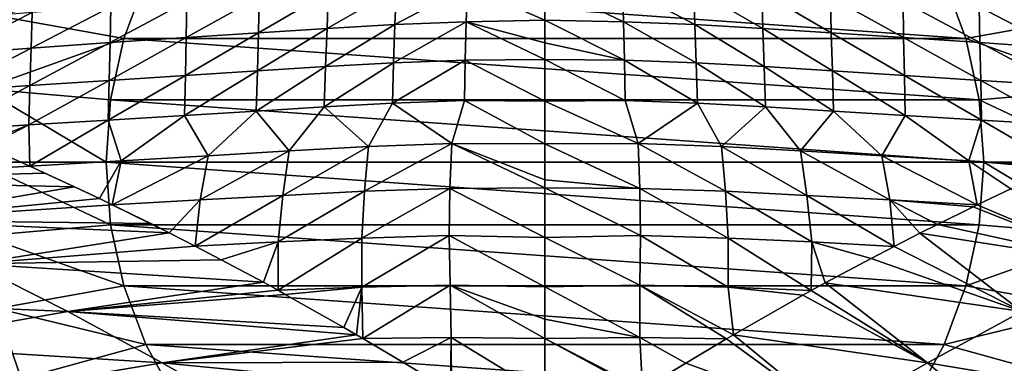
# Model space of a CAD drawing. Header units: metres. Extents: x -92 to 264, y -100 to 50.
# Tile 579 of 721: x 191.62 to 207.33, y 15.3 to 20.77. Entities that reach past the tile are written whole.
import ezdxf

# ---------------------------------------------------------------- set-up
doc = ezdxf.new("R2010")
doc.units = ezdxf.units.M
doc.layers.add('solid_21062050_01', color=7, linetype='CONTINUOUS')

msp = doc.modelspace()

# ---------------------------------------------------------------- linework, layer by layer
at = {"layer": 'solid_21062050_01'}
for points in [[(191.264816, 20.830759, -36), (193.632675, 21.408104, -36), (193.283478, 20.471806, -36)], [(206.716522, 20.471806, -97.010002), (193.283478, 20.471806, -97.010002), (193.632675, 21.408104, -97.010002)], [(193.632675, 21.408104, -36), (193.632675, 21.408104, -97.010002), (193.283478, 20.471806, -97.010002)], [(193.283478, 20.471806, -36), (193.632675, 21.408104, -36), (193.283478, 20.471806, -97.010002)], [(206.716522, 20.471806, -97.010002), (193.632675, 21.408104, -97.010002), (206.367325, 21.408104, -97.010002)], [(206.716522, 20.471806, -36), (206.716522, 20.471806, -97.010002), (206.367325, 21.408104, -97.010002)], [(206.367325, 21.408104, -36), (206.716522, 20.471806, -36), (206.367325, 21.408104, -97.010002)], [(208.735184, 20.830759, -36), (206.716522, 20.471806, -36), (206.367325, 21.408104, -36)], [(196.542923, 21.208023, 136.8396), (195.433258, 20.562056, 139.67511), (196.525345, 20.633127, 139.642487)], [(196.542923, 21.208023, 136.8396), (195.443069, 21.137299, 136.866013), (195.433258, 20.562056, 139.67511)], [(197.631073, 21.266956, 136.788696), (196.525345, 20.633127, 139.642487), (197.608826, 20.693188, 139.584015)], [(197.631073, 21.266956, 136.788696), (196.542923, 21.208023, 136.8396), (196.525345, 20.633127, 139.642487)], [(198.76445, 21.307302, 136.739182), (197.608826, 20.693188, 139.584015), (198.746231, 20.73473, 139.528076)], [(198.76445, 21.307302, 136.739182), (197.631073, 21.266956, 136.788696), (197.608826, 20.693188, 139.584015)], [(198.76445, 21.307302, 136.739182), (198.746231, 20.73473, 139.528076), (200, 20.762602, 139.444199)], [(198.76445, 21.307302, 136.739182), (200, 20.762602, 139.444199), (200, 21.344936, 136.603912)], [(201.253754, 20.734732, 139.528076), (201.235977, 21.307291, 136.739197), (200, 21.344936, 136.603912)], [(200, 20.762602, 139.444199), (201.253754, 20.734732, 139.528076), (200, 21.344936, 136.603912)], [(202.391129, 20.69319, 139.584015), (202.369736, 21.26692, 136.788742), (201.235977, 21.307291, 136.739197)], [(201.253754, 20.734732, 139.528076), (202.391129, 20.69319, 139.584015), (201.235977, 21.307291, 136.739197)], [(203.474609, 20.633131, 139.642487), (203.458282, 21.207949, 136.839661), (202.369736, 21.26692, 136.788742)], [(202.391129, 20.69319, 139.584015), (203.474609, 20.633131, 139.642487), (202.369736, 21.26692, 136.788742)], [(204.56665, 20.562059, 139.67511), (204.558609, 21.137188, 136.866028), (203.458282, 21.207949, 136.839661)], [(203.474609, 20.633131, 139.642487), (204.56665, 20.562059, 139.67511), (203.458282, 21.207949, 136.839661)], [(194.28595, 21.060177, 136.847122), (193.063965, 20.405735, 139.589294), (194.279755, 20.48629, 139.657715)], [(194.28595, 21.060177, 136.847122), (193.074036, 20.976128, 136.783417), (193.063965, 20.405735, 139.589294)], [(195.443069, 21.137299, 136.866013), (194.279755, 20.48629, 139.657715), (195.433258, 20.562056, 139.67511)], [(195.443069, 21.137299, 136.866013), (194.28595, 21.060177, 136.847122), (194.279755, 20.48629, 139.657715)], [(205.720139, 20.486298, 139.657715), (205.716263, 21.060026, 136.847031), (204.558609, 21.137188, 136.866028)], [(204.56665, 20.562059, 139.67511), (205.720139, 20.486298, 139.657715), (204.558609, 21.137188, 136.866028)], [(206.935898, 20.405745, 139.589294), (206.928711, 20.975929, 136.783234), (205.716263, 21.060026, 136.847031)], [(205.720139, 20.486298, 139.657715), (206.935898, 20.405745, 139.589294), (205.716263, 21.060026, 136.847031)], [(193.074036, 20.976128, 136.783417), (191.802567, 20.318136, 139.476593), (193.063965, 20.405735, 139.589294)], [(193.074036, 20.976128, 136.783417), (191.822464, 20.883057, 136.681091), (191.802567, 20.318136, 139.476593)], [(208.197266, 20.318148, 139.476608), (208.180847, 20.882799, 136.680786), (206.928711, 20.975929, 136.783234)], [(206.935898, 20.405745, 139.589294), (208.197266, 20.318148, 139.476608), (206.928711, 20.975929, 136.783234)], [(191.822464, 20.883057, 136.681091), (190.512207, 20.221235, 139.32637), (191.802567, 20.318136, 139.476593)], [(191.822464, 20.883057, 136.681091), (190.546326, 20.778873, 136.546265), (190.512207, 20.221235, 139.32637)], [(191.0354, 19.671188, -36), (191.264816, 20.830759, -36), (193.283478, 20.471806, -36)], [(198.746231, 20.73473, 139.528076), (197.58609, 20.085348, 142.42215), (198.730164, 20.127146, 142.363113)], [(198.746231, 20.73473, 139.528076), (197.608826, 20.693188, 139.584015), (197.58609, 20.085348, 142.42215)], [(198.746231, 20.73473, 139.528076), (198.730164, 20.127146, 142.363113), (200, 20.136086, 142.367615)], [(198.746231, 20.73473, 139.528076), (200, 20.401014, 141.147095), (200, 20.762602, 139.444199)], [(198.746231, 20.73473, 139.528076), (200, 20.136086, 142.367615), (200, 20.401014, 141.147095)], [(201.270691, 20.127125, 142.363144), (201.253754, 20.734732, 139.528076), (200, 20.762602, 139.444199)], [(200, 20.401014, 141.147095), (201.270691, 20.127125, 142.363144), (200, 20.762602, 139.444199)], [(202.415512, 20.085272, 142.422241), (202.391129, 20.69319, 139.584015), (201.253754, 20.734732, 139.528076)], [(201.270691, 20.127125, 142.363144), (202.415512, 20.085272, 142.422241), (201.253754, 20.734732, 139.528076)], [(208.735184, 20.830759, -36), (208.9646, 19.671188, -36), (206.716522, 20.471806, -36)], [(196.525345, 20.633127, 139.642487), (195.41539, 19.954762, 142.520325), (196.502808, 20.025272, 142.484406)], [(196.525345, 20.633127, 139.642487), (195.433258, 20.562056, 139.67511), (195.41539, 19.954762, 142.520325)], [(197.608826, 20.693188, 139.584015), (196.502808, 20.025272, 142.484406), (197.58609, 20.085348, 142.42215)], [(197.608826, 20.693188, 139.584015), (196.525345, 20.633127, 139.642487), (196.502808, 20.025272, 142.484406)], [(203.499527, 20.025127, 142.484528), (203.474609, 20.633131, 139.642487), (202.391129, 20.69319, 139.584015)], [(202.415512, 20.085272, 142.422241), (203.499527, 20.025127, 142.484528), (202.391129, 20.69319, 139.584015)], [(204.58783, 19.95455, 142.52037), (204.56665, 20.562059, 139.67511), (203.474609, 20.633131, 139.642487)], [(203.499527, 20.025127, 142.484528), (204.58783, 19.95455, 142.52037), (203.474609, 20.633131, 139.642487)], [(191.0354, 19.671188, -36), (193.283478, 20.471806, -36), (193.071304, 19.496439, -36)], [(194.279755, 20.48629, 139.657715), (193.049011, 19.803877, 142.43074), (194.266037, 19.880783, 142.503525)], [(194.279755, 20.48629, 139.657715), (193.063965, 20.405735, 139.589294), (193.049011, 19.803877, 142.43074)], [(206.928696, 19.496439, -97.010002), (193.071304, 19.496439, -97.010002), (193.283478, 20.471806, -97.010002)], [(193.283478, 20.471806, -36), (193.283478, 20.471806, -97.010002), (193.071304, 19.496439, -97.010002)], [(193.071304, 19.496439, -36), (193.283478, 20.471806, -36), (193.071304, 19.496439, -97.010002)], [(206.928696, 19.496439, -97.010002), (193.283478, 20.471806, -97.010002), (206.716522, 20.471806, -97.010002)], [(195.433258, 20.562056, 139.67511), (194.266037, 19.880783, 142.503525), (195.41539, 19.954762, 142.520325)], [(195.433258, 20.562056, 139.67511), (194.279755, 20.48629, 139.657715), (194.266037, 19.880783, 142.503525)], [(205.738266, 19.880512, 142.503357), (205.720139, 20.486298, 139.657715), (204.56665, 20.562059, 139.67511)], [(204.58783, 19.95455, 142.52037), (205.738266, 19.880512, 142.503357), (204.56665, 20.562059, 139.67511)], [(206.956406, 19.803534, 142.430313), (206.935898, 20.405745, 139.589294), (205.720139, 20.486298, 139.657715)], [(205.738266, 19.880512, 142.503357), (206.956406, 19.803534, 142.430313), (205.720139, 20.486298, 139.657715)], [(206.928696, 19.496439, -36), (206.928696, 19.496439, -97.010002), (206.716522, 20.471806, -97.010002)], [(206.716522, 20.471806, -36), (206.928696, 19.496439, -36), (206.716522, 20.471806, -97.010002)], [(208.9646, 19.671188, -36), (206.928696, 19.496439, -36), (206.716522, 20.471806, -36)], [(191.802567, 20.318136, 139.476593), (190.481308, 19.632053, 142.145233), (191.781631, 19.721739, 142.30896)], [(191.802567, 20.318136, 139.476593), (190.512207, 20.221235, 139.32637), (190.481308, 19.632053, 142.145233)], [(193.063965, 20.405735, 139.589294), (191.781631, 19.721739, 142.30896), (193.049011, 19.803877, 142.43074)], [(193.063965, 20.405735, 139.589294), (191.802567, 20.318136, 139.476593), (191.781631, 19.721739, 142.30896)], [(200, 20.401014, 141.147095), (200, 20.136086, 142.367615), (201.270691, 20.127125, 142.363144)], [(208.224899, 19.721304, 142.308228), (208.197266, 20.318148, 139.476608), (206.935898, 20.405745, 139.589294)], [(206.956406, 19.803534, 142.430313), (208.224899, 19.721304, 142.308228), (206.935898, 20.405745, 139.589294)], [(198.730164, 20.127146, 142.363113), (197.566605, 19.443104, 145.298965), (198.71875, 19.483988, 145.240723)], [(198.730164, 20.127146, 142.363113), (197.58609, 20.085348, 142.42215), (197.566605, 19.443104, 145.298965)], [(198.730164, 20.127146, 142.363113), (198.71875, 19.483988, 145.240723), (200, 19.471619, 145.336227)], [(198.730164, 20.127146, 142.363113), (200, 19.471619, 145.336227), (200, 20.136086, 142.367615)], [(201.281174, 19.48399, 145.240723), (201.270691, 20.127125, 142.363144), (200, 20.136086, 142.367615)], [(200, 19.471619, 145.336227), (201.281174, 19.48399, 145.240723), (200, 20.136086, 142.367615)], [(202.433273, 19.44311, 145.298965), (202.415512, 20.085272, 142.422241), (201.270691, 20.127125, 142.363144)], [(201.281174, 19.48399, 145.240723), (202.433273, 19.44311, 145.298965), (201.270691, 20.127125, 142.363144)], [(195.41539, 19.954762, 142.520325), (194.249741, 19.244343, 145.378387), (195.393829, 19.31579, 145.395966)], [(195.41539, 19.954762, 142.520325), (194.266037, 19.880783, 142.503525), (194.249741, 19.244343, 145.378387)], [(196.502808, 20.025272, 142.484406), (195.393829, 19.31579, 145.395966), (196.479599, 19.384451, 145.360443)], [(196.502808, 20.025272, 142.484406), (195.41539, 19.954762, 142.520325), (195.393829, 19.31579, 145.395966)], [(197.58609, 20.085348, 142.42215), (196.479599, 19.384451, 145.360443), (197.566605, 19.443104, 145.298965)], [(197.58609, 20.085348, 142.42215), (196.502808, 20.025272, 142.484406), (196.479599, 19.384451, 145.360443)], [(203.520218, 19.384462, 145.360428), (203.499527, 20.025127, 142.484528), (202.415512, 20.085272, 142.422241)], [(202.433273, 19.44311, 145.298965), (203.520218, 19.384462, 145.360428), (202.415512, 20.085272, 142.422241)], [(204.605911, 19.315807, 145.395966), (204.58783, 19.95455, 142.52037), (203.499527, 20.025127, 142.484528)], [(203.520218, 19.384462, 145.360428), (204.605911, 19.315807, 145.395966), (203.499527, 20.025127, 142.484528)], [(205.749924, 19.244364, 145.378403), (205.738266, 19.880512, 142.503357), (204.58783, 19.95455, 142.52037)], [(204.605911, 19.315807, 145.395966), (205.749924, 19.244364, 145.378403), (204.58783, 19.95455, 142.52037)], [(193.049011, 19.803877, 142.43074), (191.767197, 19.094965, 145.172379), (193.035233, 19.171471, 145.301605)], [(193.049011, 19.803877, 142.43074), (191.781631, 19.721739, 142.30896), (191.767197, 19.094965, 145.172379)], [(194.266037, 19.880783, 142.503525), (193.035233, 19.171471, 145.301605), (194.249741, 19.244343, 145.378387)], [(194.266037, 19.880783, 142.503525), (193.049011, 19.803877, 142.43074), (193.035233, 19.171471, 145.301605)], [(206.96434, 19.171495, 145.301636), (206.956406, 19.803534, 142.430313), (205.738266, 19.880512, 142.503357)], [(205.749924, 19.244364, 145.378403), (206.96434, 19.171495, 145.301636), (205.738266, 19.880512, 142.503357)], [(208.232285, 19.094997, 145.17244), (208.224899, 19.721304, 142.308228), (206.956406, 19.803534, 142.430313)], [(206.96434, 19.171495, 145.301636), (208.232285, 19.094997, 145.17244), (206.956406, 19.803534, 142.430313)], [(191.781631, 19.721739, 142.30896), (190.46846, 19.011034, 145.00708), (191.767197, 19.094965, 145.172379)], [(191.781631, 19.721739, 142.30896), (190.481308, 19.632053, 142.145233), (190.46846, 19.011034, 145.00708)], [(191.0354, 19.671188, -36), (193, 18.5, -36), (190.959198, 18.5, -36)], [(191.0354, 19.671188, -36), (193.071304, 19.496439, -36), (193, 18.5, -36)], [(208.9646, 19.671188, -36), (209.040802, 18.5, -36), (206.928696, 19.496439, -36)], [(193.071304, 19.496439, -36), (193, 18.5, -97.010002), (193, 18.5, -36)], [(207, 18.5, -97.010002), (193, 18.5, -97.010002), (193.071304, 19.496439, -97.010002)], [(193.071304, 19.496439, -36), (193.071304, 19.496439, -97.010002), (193, 18.5, -97.010002)], [(207, 18.5, -97.010002), (193.071304, 19.496439, -97.010002), (206.928696, 19.496439, -97.010002)], [(198.71875, 19.483988, 145.240723), (197.566605, 19.443104, 145.298965), (198.513977, 18.799742, 148.169769)], [(198.71875, 19.483988, 145.240723), (198.513977, 18.799742, 148.169769), (200, 18.79471, 148.241364)], [(198.71875, 19.483988, 145.240723), (200, 18.79471, 148.241364), (200, 19.471619, 145.336227)], [(201.486282, 18.799736, 148.169769), (201.281174, 19.48399, 145.240723), (200, 19.471619, 145.336227)], [(201.486282, 18.799736, 148.169769), (202.433273, 19.44311, 145.298965), (201.281174, 19.48399, 145.240723)], [(207, 18.5, -36), (207, 18.5, -97.010002), (206.928696, 19.496439, -97.010002)], [(206.928696, 19.496439, -36), (207, 18.5, -36), (206.928696, 19.496439, -97.010002)], [(209.040802, 18.5, -36), (207, 18.5, -36), (206.928696, 19.496439, -36)], [(196.479599, 19.384451, 145.360443), (195.393829, 19.31579, 145.395966), (195.920654, 18.679277, 148.290741)], [(196.479599, 19.384451, 145.360443), (195.920654, 18.679277, 148.290741), (197.185364, 18.74934, 148.234695)], [(197.566605, 19.443104, 145.298965), (196.479599, 19.384451, 145.360443), (197.185364, 18.74934, 148.234695)], [(197.566605, 19.443104, 145.298965), (197.185364, 18.74934, 148.234695), (198.513977, 18.799742, 148.169769)], [(200, 18.79471, 148.241364), (201.486282, 18.799736, 148.169769), (200, 19.471619, 145.336227)], [(201.486282, 18.799736, 148.169769), (202.815094, 18.749317, 148.234711), (202.433273, 19.44311, 145.298965)], [(202.815094, 18.749317, 148.234711), (203.520218, 19.384462, 145.360428), (202.433273, 19.44311, 145.298965)], [(202.815094, 18.749317, 148.234711), (204.080032, 18.679235, 148.290756), (203.520218, 19.384462, 145.360428)], [(204.080032, 18.679235, 148.290756), (204.605911, 19.315807, 145.395966), (203.520218, 19.384462, 145.360428)], [(193.035233, 19.171471, 145.301605), (191.767197, 19.094965, 145.172379), (191.782272, 18.436516, 148.086838)], [(193.035233, 19.171471, 145.301605), (191.782272, 18.436516, 148.086838), (193.240341, 18.521896, 148.219482)], [(194.249741, 19.244343, 145.378387), (193.035233, 19.171471, 145.301605), (193.240341, 18.521896, 148.219482)], [(194.249741, 19.244343, 145.378387), (193.240341, 18.521896, 148.219482), (194.626373, 18.60095, 148.295242)], [(195.393829, 19.31579, 145.395966), (194.249741, 19.244343, 145.378387), (194.626373, 18.60095, 148.295242)], [(195.393829, 19.31579, 145.395966), (194.626373, 18.60095, 148.295242), (195.920654, 18.679277, 148.290741)], [(204.080032, 18.679235, 148.290756), (205.374603, 18.600893, 148.295227), (204.605911, 19.315807, 145.395966)], [(205.374603, 18.600893, 148.295227), (205.749924, 19.244364, 145.378403), (204.605911, 19.315807, 145.395966)], [(205.374603, 18.600893, 148.295227), (206.760956, 18.521824, 148.219376), (205.749924, 19.244364, 145.378403)], [(206.760956, 18.521824, 148.219376), (206.96434, 19.171495, 145.301636), (205.749924, 19.244364, 145.378403)], [(206.760956, 18.521824, 148.219376), (208.22287, 18.438833, 148.074875), (206.96434, 19.171495, 145.301636)], [(206.96434, 19.171495, 145.301636), (208.22287, 18.438833, 148.074875), (208.232285, 19.094997, 145.17244)], [(191.767197, 19.094965, 145.172379), (190.46846, 19.011034, 145.00708), (190.990738, 18.787867, 146.232773)], [(191.767197, 19.094965, 145.172379), (190.990738, 18.787867, 146.232773), (191.086258, 18.746191, 146.457153)], [(191.767197, 19.094965, 145.172379), (191.086258, 18.746191, 146.457153), (191.782272, 18.436516, 148.086838)], [(187.859222, 18.215357, 147.363327), (191.782272, 18.436516, 148.086838), (191.086258, 18.746191, 146.457153)], [(197.185364, 18.74934, 148.234695), (195.819443, 17.971333, 151.235809), (197.119995, 18.036592, 151.193481)], [(197.185364, 18.74934, 148.234695), (195.920654, 18.679277, 148.290741), (195.819443, 17.971333, 151.235809)], [(198.513977, 18.799742, 148.169769), (197.119995, 18.036592, 151.193481), (198.485245, 18.083366, 151.139679)], [(198.513977, 18.799742, 148.169769), (197.185364, 18.74934, 148.234695), (197.119995, 18.036592, 151.193481)], [(198.513977, 18.799742, 148.169769), (198.485245, 18.083366, 151.139679), (200, 18.091974, 151.15097)], [(198.513977, 18.799742, 148.169769), (200, 18.21619, 150.643768), (200, 18.79471, 148.241364)], [(198.513977, 18.799742, 148.169769), (200, 18.091974, 151.15097), (200, 18.21619, 150.643768)], [(201.514633, 18.083368, 151.139679), (201.486282, 18.799736, 148.169769), (200, 18.79471, 148.241364)], [(200, 18.21619, 150.643768), (201.514633, 18.083368, 151.139679), (200, 18.79471, 148.241364)], [(202.879776, 18.036604, 151.193466), (202.815094, 18.749317, 148.234711), (201.486282, 18.799736, 148.169769)], [(201.514633, 18.083368, 151.139679), (202.879776, 18.036604, 151.193466), (201.486282, 18.799736, 148.169769)], [(204.180222, 17.97135, 151.235794), (204.080032, 18.679235, 148.290756), (202.815094, 18.749317, 148.234711)], [(202.879776, 18.036604, 151.193466), (204.180222, 17.97135, 151.235794), (202.815094, 18.749317, 148.234711)], [(194.626373, 18.60095, 148.295242), (193.097031, 17.821842, 151.15123), (194.498749, 17.897966, 151.227905)], [(194.626373, 18.60095, 148.295242), (193.240341, 18.521896, 148.219482), (193.097031, 17.821842, 151.15123)], [(195.920654, 18.679277, 148.290741), (194.498749, 17.897966, 151.227905), (195.819443, 17.971333, 151.235809)], [(195.920654, 18.679277, 148.290741), (194.626373, 18.60095, 148.295242), (194.498749, 17.897966, 151.227905)], [(205.500778, 17.897991, 151.227921), (205.374603, 18.600893, 148.295227), (204.080032, 18.679235, 148.290756)], [(204.180222, 17.97135, 151.235794), (205.500778, 17.897991, 151.227921), (204.080032, 18.679235, 148.290756)], [(205.374603, 18.600893, 148.295227), (206.897522, 17.819262, 151.163712), (206.760956, 18.521824, 148.219376)], [(205.500778, 17.897991, 151.227921), (206.897522, 17.819262, 151.163712), (205.374603, 18.600893, 148.295227)], [(187.859222, 18.215357, 147.363327), (192.024811, 18.326424, 148.651672), (191.782272, 18.436516, 148.086838)], [(190.959198, 18.5, -36), (193, 18.5, -36), (193.071304, 17.503561, -36)], [(191.0354, 17.328812, -36), (190.959198, 18.5, -36), (193.071304, 17.503561, -36)], [(193.240341, 18.521896, 148.219482), (191.782272, 18.436516, 148.086838), (192.893738, 17.919769, 150.676895)], [(191.782272, 18.436516, 148.086838), (192.49736, 18.107662, 149.752609), (192.893738, 17.919769, 150.676895)], [(191.782272, 18.436516, 148.086838), (192.024811, 18.326424, 148.651672), (192.49736, 18.107662, 149.752609)], [(193.240341, 18.521896, 148.219482), (192.893738, 17.919769, 150.676895), (193.097031, 17.821842, 151.15123)], [(193.071304, 17.503561, -97.010002), (193, 18.5, -36), (193, 18.5, -97.010002)], [(193.071304, 17.503561, -36), (193, 18.5, -36), (193.071304, 17.503561, -97.010002)], [(206.928696, 17.503561, -97.010002), (193, 18.5, -97.010002), (207, 18.5, -97.010002)], [(206.928696, 17.503561, -97.010002), (193.071304, 17.503561, -97.010002), (193, 18.5, -97.010002)], [(206.760956, 18.521824, 148.219376), (206.897522, 17.819262, 151.163712), (207.43071, 18.07391, 149.92009)], [(206.760956, 18.521824, 148.219376), (207.43071, 18.07391, 149.92009), (208.152649, 18.407114, 148.238419)], [(206.760956, 18.521824, 148.219376), (208.152649, 18.407114, 148.238419), (208.22287, 18.438833, 148.074875)], [(206.928696, 17.503561, -36), (207, 18.5, -97.010002), (207, 18.5, -36)], [(206.928696, 17.503561, -36), (206.928696, 17.503561, -97.010002), (207, 18.5, -97.010002)], [(208.9646, 17.328812, -36), (206.928696, 17.503561, -36), (207, 18.5, -36)], [(209.040802, 18.5, -36), (208.9646, 17.328812, -36), (207, 18.5, -36)], [(187.859222, 18.215357, 147.363327), (192.49736, 18.107662, 149.752609), (192.024811, 18.326424, 148.651672)], [(187.859222, 18.215357, 147.363327), (189.367493, 17.576674, 150.898621), (192.49736, 18.107662, 149.752609)], [(189.367493, 17.576674, 150.898621), (192.893738, 17.919769, 150.676895), (192.49736, 18.107662, 149.752609)], [(198.485245, 18.083366, 151.139679), (197.077805, 17.289692, 154.198563), (198.47319, 17.329874, 154.162277)], [(198.485245, 18.083366, 151.139679), (197.119995, 18.036592, 151.193481), (197.077805, 17.289692, 154.198563)], [(198.485245, 18.083366, 151.139679), (198.47319, 17.329874, 154.162277), (200, 17.297693, 154.330231)], [(198.485245, 18.083366, 151.139679), (200, 17.297693, 154.330231), (200, 18.091974, 151.15097)], [(200, 18.21619, 150.643768), (200, 18.091974, 151.15097), (201.514633, 18.083368, 151.139679)], [(201.527573, 17.329859, 154.162292), (201.514633, 18.083368, 151.139679), (200, 18.091974, 151.15097)], [(200, 17.297693, 154.330231), (201.527573, 17.329859, 154.162292), (200, 18.091974, 151.15097)], [(202.923615, 17.28964, 154.198608), (202.879776, 18.036604, 151.193466), (201.514633, 18.083368, 151.139679)], [(201.527573, 17.329859, 154.162292), (202.923615, 17.28964, 154.198608), (201.514633, 18.083368, 151.139679)], [(207.43071, 18.07391, 149.92009), (206.897522, 17.819262, 151.163712), (209.121109, 16.877897, 154.426788)], [(189.367493, 17.576674, 150.898621), (193.097031, 17.821842, 151.15123), (192.893738, 17.919769, 150.676895)], [(195.819443, 17.971333, 151.235809), (194.422531, 17.161755, 154.227249), (195.745575, 17.232969, 154.220947)], [(195.819443, 17.971333, 151.235809), (194.498749, 17.897966, 151.227905), (194.422531, 17.161755, 154.227249)], [(197.119995, 18.036592, 151.193481), (195.745575, 17.232969, 154.220947), (197.077805, 17.289692, 154.198563)], [(197.119995, 18.036592, 151.193481), (195.819443, 17.971333, 151.235809), (195.745575, 17.232969, 154.220947)], [(204.2565, 17.232872, 154.220963), (204.180222, 17.97135, 151.235794), (202.879776, 18.036604, 151.193466)], [(202.923615, 17.28964, 154.198608), (204.2565, 17.232872, 154.220963), (202.879776, 18.036604, 151.193466)], [(204.180222, 17.97135, 151.235794), (205.570892, 17.158579, 154.241653), (205.500778, 17.897991, 151.227921)], [(204.2565, 17.232872, 154.220963), (205.570892, 17.158579, 154.241653), (204.180222, 17.97135, 151.235794)], [(189.367493, 17.576674, 150.898621), (193.711548, 17.521879, 152.575516), (193.097031, 17.821842, 151.15123)], [(194.498749, 17.897966, 151.227905), (193.097031, 17.821842, 151.15123), (194.004028, 17.376287, 153.25119)], [(193.097031, 17.821842, 151.15123), (193.711548, 17.521879, 152.575516), (194.004028, 17.376287, 153.25119)], [(194.498749, 17.897966, 151.227905), (194.004028, 17.376287, 153.25119), (194.422531, 17.161755, 154.227249)], [(205.500778, 17.897991, 151.227921), (205.570892, 17.158579, 154.241653), (205.982208, 17.369368, 153.283051)], [(205.500778, 17.897991, 151.227921), (205.982208, 17.369368, 153.283051), (206.260971, 17.508213, 152.639328)], [(205.500778, 17.897991, 151.227921), (206.260971, 17.508213, 152.639328), (206.83342, 17.788157, 151.313293)], [(205.500778, 17.897991, 151.227921), (206.83342, 17.788157, 151.313293), (206.897522, 17.819262, 151.163712)], [(206.83342, 17.788157, 151.313293), (206.260971, 17.508213, 152.639328), (209.121109, 16.877897, 154.426788)], [(206.897522, 17.819262, 151.163712), (206.83342, 17.788157, 151.313293), (209.121109, 16.877897, 154.426788)], [(189.367493, 17.576674, 150.898621), (194.004028, 17.376287, 153.25119), (193.711548, 17.521879, 152.575516)], [(189.367493, 17.576674, 150.898621), (190.878891, 16.877897, 154.426804), (194.004028, 17.376287, 153.25119)], [(191.0354, 17.328812, -36), (193.071304, 17.503561, -36), (193.283478, 16.528194, -36)], [(206.716522, 16.528194, -97.010002), (193.283478, 16.528194, -97.010002), (193.071304, 17.503561, -97.010002)], [(193.071304, 17.503561, -36), (193.071304, 17.503561, -97.010002), (193.283478, 16.528194, -97.010002)], [(206.928696, 17.503561, -97.010002), (206.716522, 16.528194, -97.010002), (193.071304, 17.503561, -97.010002)], [(193.283478, 16.528194, -36), (193.071304, 17.503561, -36), (193.283478, 16.528194, -97.010002)], [(206.260971, 17.508213, 152.639328), (205.982208, 17.369368, 153.283051), (209.121109, 16.877897, 154.426788)], [(206.716522, 16.528194, -36), (206.716522, 16.528194, -97.010002), (206.928696, 17.503561, -97.010002)], [(206.928696, 17.503561, -36), (206.716522, 16.528194, -36), (206.928696, 17.503561, -97.010002)], [(208.9646, 17.328812, -36), (206.716522, 16.528194, -36), (206.928696, 17.503561, -36)], [(190.878891, 16.877897, 154.426804), (194.422531, 17.161755, 154.227249), (194.004028, 17.376287, 153.25119)], [(191.264816, 16.169241, -36), (191.0354, 17.328812, -36), (193.283478, 16.528194, -36)], [(197.077805, 17.289692, 154.198563), (195.743301, 16.458055, 157.276566), (197.078995, 16.507246, 157.258759)], [(197.077805, 17.289692, 154.198563), (195.745575, 17.232969, 154.220947), (195.743301, 16.458055, 157.276566)], [(198.47319, 17.329874, 154.162277), (197.077805, 17.289692, 154.198563), (197.078995, 16.507246, 157.258759)], [(198.47319, 17.329874, 154.162277), (197.078995, 16.507246, 157.258759), (198.487488, 16.538309, 157.244308)], [(198.47319, 17.329874, 154.162277), (200, 16.512314, 157.379013), (200, 17.297693, 154.330231)], [(198.47319, 17.329874, 154.162277), (198.487488, 16.538309, 157.244308), (200, 16.512314, 157.379013)], [(201.514389, 16.53828, 157.244324), (201.527573, 17.329859, 154.162292), (200, 17.297693, 154.330231)], [(200, 16.512314, 157.379013), (201.514389, 16.53828, 157.244324), (200, 17.297693, 154.330231)], [(201.514389, 16.53828, 157.244324), (202.924561, 16.507145, 157.258789), (201.527573, 17.329859, 154.162292)], [(202.924561, 16.507145, 157.258789), (202.923615, 17.28964, 154.198608), (201.527573, 17.329859, 154.162292)], [(202.923615, 17.28964, 154.198608), (204.247528, 16.453039, 157.297485), (204.2565, 17.232872, 154.220963)], [(202.924561, 16.507145, 157.258789), (204.247528, 16.453039, 157.297485), (202.923615, 17.28964, 154.198608)], [(205.982208, 17.369368, 153.283051), (205.570892, 17.158579, 154.241653), (207.610443, 16.119503, 157.937439)], [(209.121109, 16.877897, 154.426788), (205.982208, 17.369368, 153.283051), (207.610443, 16.119503, 157.937439)], [(208.9646, 17.328812, -36), (208.735184, 16.169241, -36), (206.716522, 16.528194, -36)], [(190.878891, 16.877897, 154.426804), (194.836792, 16.944784, 155.192154), (194.422531, 17.161755, 154.227249)], [(195.745575, 17.232969, 154.220947), (194.422531, 17.161755, 154.227249), (194.836792, 16.944784, 155.192154)], [(195.745575, 17.232969, 154.220947), (194.836792, 16.944784, 155.192154), (195.509567, 16.586651, 156.736771)], [(195.745575, 17.232969, 154.220947), (195.509567, 16.586651, 156.736771), (195.743301, 16.458055, 157.276566)], [(204.2565, 17.232872, 154.220963), (204.247528, 16.453039, 157.297485), (204.470276, 16.575655, 156.783218)], [(204.2565, 17.232872, 154.220963), (204.470276, 16.575655, 156.783218), (205.204361, 16.966339, 155.097244)], [(204.2565, 17.232872, 154.220963), (205.204361, 16.966339, 155.097244), (205.570892, 17.158579, 154.241653)], [(205.570892, 17.158579, 154.241653), (205.204361, 16.966339, 155.097244), (207.610443, 16.119503, 157.937439)], [(205.204361, 16.966339, 155.097244), (204.470276, 16.575655, 156.783218), (207.610443, 16.119503, 157.937439)], [(190.878891, 16.877897, 154.426804), (187.80159, 16.319324, 155.655396), (192.389572, 16.119503, 157.937454)], [(190.878891, 16.877897, 154.426804), (195.509567, 16.586651, 156.736771), (194.836792, 16.944784, 155.192154)], [(190.878891, 16.877897, 154.426804), (192.389572, 16.119503, 157.937454), (195.509567, 16.586651, 156.736771)], [(191.264816, 16.169241, -36), (193.283478, 16.528194, -36), (193.632675, 15.591897, -36)], [(192.389572, 16.119503, 157.937454), (195.743301, 16.458055, 157.276566), (195.509567, 16.586651, 156.736771)], [(206.367325, 15.591897, -97.010002), (193.632675, 15.591897, -97.010002), (193.283478, 16.528194, -97.010002)], [(193.283478, 16.528194, -36), (193.283478, 16.528194, -97.010002), (193.632675, 15.591897, -97.010002)], [(206.716522, 16.528194, -97.010002), (206.367325, 15.591897, -97.010002), (193.283478, 16.528194, -97.010002)], [(193.632675, 15.591897, -36), (193.283478, 16.528194, -36), (193.632675, 15.591897, -97.010002)], [(197.078995, 16.507246, 157.258759), (195.743301, 16.458055, 157.276566), (195.859497, 16.393663, 157.544235)], [(197.078995, 16.507246, 157.258759), (195.859497, 16.393663, 157.544235), (196.790634, 15.866498, 159.678207)], [(197.078995, 16.507246, 157.258759), (196.790634, 15.866498, 159.678207), (196.994446, 15.748285, 160.144592)], [(197.078995, 16.507246, 157.258759), (196.994446, 15.748285, 160.144592), (197.094971, 15.689534, 160.374985)], [(198.487488, 16.538309, 157.244308), (197.078995, 16.507246, 157.258759), (197.094971, 15.689534, 160.374985)], [(198.487488, 16.538309, 157.244308), (197.094971, 15.689534, 160.374985), (198.507294, 15.707175, 160.398926)], [(198.487488, 16.538309, 157.244308), (200, 15.996778, 159.339493), (200, 16.512314, 157.379013)], [(198.487488, 16.538309, 157.244308), (200, 15.691983, 160.486176), (200, 15.996778, 159.339493)], [(198.487488, 16.538309, 157.244308), (198.507294, 15.707175, 160.398926), (200, 15.691983, 160.486176)], [(201.516815, 15.706916, 160.39888), (201.514389, 16.53828, 157.244324), (200, 16.512314, 157.379013)], [(200, 15.996778, 159.339493), (201.516815, 15.706916, 160.39888), (200, 16.512314, 157.379013)], [(201.514389, 16.53828, 157.244324), (202.899139, 15.686072, 160.388535), (203.009003, 15.75028, 160.136765)], [(201.516815, 15.706916, 160.39888), (202.899139, 15.686072, 160.388535), (201.514389, 16.53828, 157.244324)], [(201.514389, 16.53828, 157.244324), (203.009003, 15.75028, 160.136765), (202.924561, 16.507145, 157.258789)], [(202.924561, 16.507145, 157.258789), (203.009003, 15.75028, 160.136765), (204.116776, 16.380514, 157.598709)], [(202.924561, 16.507145, 157.258789), (204.116776, 16.380514, 157.598709), (204.247528, 16.453039, 157.297485)], [(204.470276, 16.575655, 156.783218), (204.247528, 16.453039, 157.297485), (206.104294, 15.304032, 161.42012)], [(207.610443, 16.119503, 157.937439), (204.470276, 16.575655, 156.783218), (206.104294, 15.304032, 161.42012)], [(206.367325, 15.591897, -36), (206.367325, 15.591897, -97.010002), (206.716522, 16.528194, -97.010002)], [(206.716522, 16.528194, -36), (206.367325, 15.591897, -36), (206.716522, 16.528194, -97.010002)], [(208.735184, 16.169241, -36), (206.367325, 15.591897, -36), (206.716522, 16.528194, -36)], [(192.389572, 16.119503, 157.937454), (195.859497, 16.393663, 157.544235), (195.743301, 16.458055, 157.276566)], [(192.389572, 16.119503, 157.937454), (196.790634, 15.866498, 159.678207), (195.859497, 16.393663, 157.544235)], [(204.116776, 16.380514, 157.598709), (203.009003, 15.75028, 160.136765), (206.104294, 15.304032, 161.42012)], [(204.247528, 16.453039, 157.297485), (204.116776, 16.380514, 157.598709), (206.104294, 15.304032, 161.42012)], [(187.80159, 16.319324, 155.655396), (189.328903, 15.58327, 159.223282), (192.389572, 16.119503, 157.937454)], [(192.389572, 16.119503, 157.937454), (189.328903, 15.58327, 159.223282), (193.895706, 15.304031, 161.42012)], [(191.644547, 15.047151, -36), (191.264816, 16.169241, -36), (193.632675, 15.591897, -36)], [(191.39357, 15.092474, -35.976471), (191.264816, 16.169241, -36), (191.644547, 15.047151, -36)], [(192.389572, 16.119503, 157.937454), (196.994446, 15.748285, 160.144592), (196.790634, 15.866498, 159.678207)], [(192.389572, 16.119503, 157.937454), (193.895706, 15.304031, 161.42012), (196.994446, 15.748285, 160.144592)], [(207.610443, 16.119503, 157.937439), (206.104294, 15.304032, 161.42012), (209.161499, 14.794347, 162.735077)], [(208.735184, 16.169241, -36), (208.355453, 15.047151, -36), (206.367325, 15.591897, -36)], [(200, 15.996778, 159.339493), (200, 15.691983, 160.486176), (201.516815, 15.706916, 160.39888)], [(193.895706, 15.304031, 161.42012), (197.094971, 15.689534, 160.374985), (196.994446, 15.748285, 160.144592)], [(198.507294, 15.707175, 160.398926), (197.094971, 15.689534, 160.374985), (197.733307, 15.311973, 161.836197)], [(198.507294, 15.707175, 160.398926), (197.733307, 15.311973, 161.836197), (198.492081, 14.854261, 163.570755)], [(198.507294, 15.707175, 160.398926), (198.492081, 14.854261, 163.570755), (198.512497, 14.841907, 163.617126)], [(198.507294, 15.707175, 160.398926), (200, 14.795712, 163.815323), (200, 15.691983, 160.486176)], [(198.507294, 15.707175, 160.398926), (198.512497, 14.841907, 163.617126), (200, 14.795712, 163.815323)], [(200, 15.691983, 160.486176), (201.554855, 14.882691, 163.463989), (201.516815, 15.706916, 160.39888)], [(201.516815, 15.706916, 160.39888), (201.554855, 14.882691, 163.463989), (202.245911, 15.299611, 161.883545)], [(201.516815, 15.706916, 160.39888), (202.245911, 15.299611, 161.883545), (202.899139, 15.686072, 160.388535)], [(203.009003, 15.75028, 160.136765), (202.899139, 15.686072, 160.388535), (204.606354, 14.441668, 164.864105)], [(206.104294, 15.304032, 161.42012), (203.009003, 15.75028, 160.136765), (204.606354, 14.441668, 164.864105)], [(189.328903, 15.58327, 159.223282), (190.838501, 14.794346, 162.735092), (193.895706, 15.304031, 161.42012)], [(191.644547, 15.047151, -36), (193.632675, 15.591897, -36), (194.111298, 14.715454, -36)], [(205.888702, 14.715454, -97.010002), (194.111298, 14.715454, -97.010002), (193.632675, 15.591897, -97.010002)], [(193.632675, 15.591897, -36), (193.632675, 15.591897, -97.010002), (194.111298, 14.715454, -97.010002)], [(206.367325, 15.591897, -97.010002), (205.888702, 14.715454, -97.010002), (193.632675, 15.591897, -97.010002)], [(194.111298, 14.715454, -36), (193.632675, 15.591897, -36), (194.111298, 14.715454, -97.010002)], [(193.895706, 15.304031, 161.42012), (197.733307, 15.311973, 161.836197), (197.094971, 15.689534, 160.374985)], [(200, 15.691983, 160.486176), (201.525146, 14.864694, 163.531601), (201.554855, 14.882691, 163.463989)], [(200, 14.795712, 163.815323), (201.525146, 14.864694, 163.531601), (200, 15.691983, 160.486176)], [(202.899139, 15.686072, 160.388535), (202.245911, 15.299611, 161.883545), (204.606354, 14.441668, 164.864105)], [(205.888702, 14.715454, -36), (205.888702, 14.715454, -97.010002), (206.367325, 15.591897, -97.010002)], [(206.367325, 15.591897, -36), (205.888702, 14.715454, -36), (206.367325, 15.591897, -97.010002)], [(208.355453, 15.047151, -36), (205.888702, 14.715454, -36), (206.367325, 15.591897, -36)], [(193.895706, 15.304031, 161.42012), (190.838501, 14.794346, 162.735092), (195.393646, 14.441668, 164.864105)], [(193.895706, 15.304031, 161.42012), (198.492081, 14.854261, 163.570755), (197.733307, 15.311973, 161.836197)], [(193.895706, 15.304031, 161.42012), (195.393646, 14.441668, 164.864105), (198.492081, 14.854261, 163.570755)], [(202.245911, 15.299611, 161.883545), (201.554855, 14.882691, 163.463989), (204.606354, 14.441668, 164.864105)], [(206.104294, 15.304032, 161.42012), (204.606354, 14.441668, 164.864105), (207.681686, 13.96294, 166.156967)], [(209.161499, 14.794347, 162.735077), (206.104294, 15.304032, 161.42012), (207.681686, 13.96294, 166.156967)]]:
    msp.add_3dface(points, dxfattribs=at)

doc.saveas('drawing.dxf')
